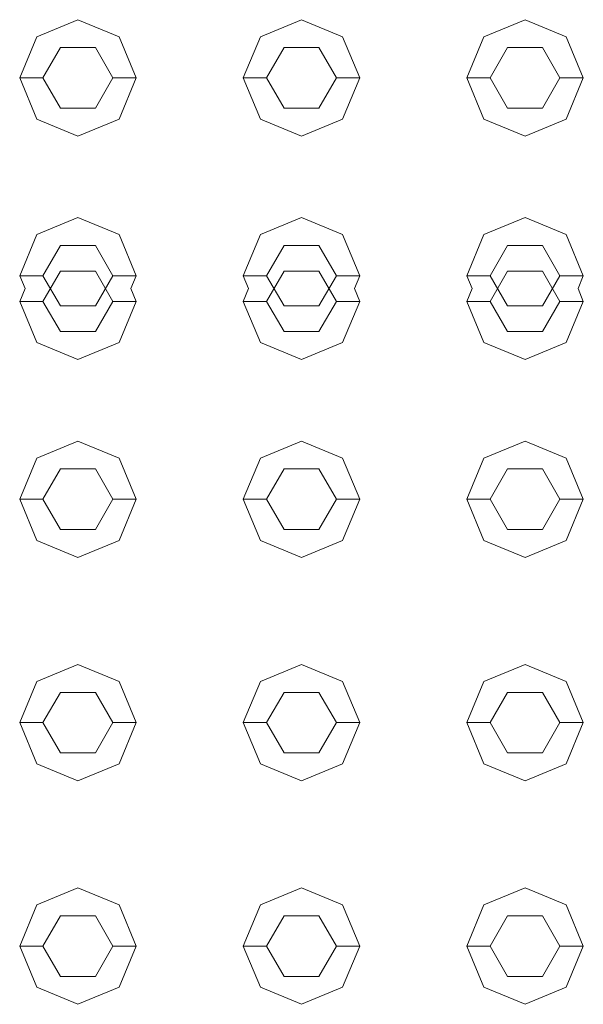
# Model space of a CAD drawing. Header units: millimetres. Extents: x 2 to 902, y -447 to 199.
# Tile 669 of 1056: x 27.153 to 27.395, y 161.438 to 161.861. Entities that reach past the tile are written whole.
import ezdxf

# ---------------------------------------------------------------- set-up
doc = ezdxf.new("R2010")
doc.units = ezdxf.units.MM
doc.header["$MEASUREMENT"] = 0
doc.layers.add('IFC-Elemento construtivo genérico-Contorno', color=253, linetype='Continuous', lineweight=5)

msp = doc.modelspace()

# ---------------------------------------------------------------- linework, layer by layer
at = {"layer": 'IFC-Elemento construtivo genérico-Contorno', "color": 7, "lineweight": 5}
for p, q in [((27.16025, 161.85411), (27.17792, 161.86143)), ((27.16025, 161.85411), (27.17792, 161.86143)), ((27.17792, 161.86143), (27.1956, 161.85411)), ((27.17792, 161.86143), (27.1956, 161.85411)), ((27.25625, 161.85411), (27.27392, 161.86143)), ((27.25625, 161.85411), (27.27392, 161.86143)), ((27.27392, 161.86143), (27.2916, 161.85411)), ((27.27392, 161.86143), (27.2916, 161.85411)), ((27.35225, 161.85411), (27.36992, 161.86143)), ((27.35225, 161.85411), (27.36992, 161.86143)), ((27.36992, 161.86143), (27.3876, 161.85411)), ((27.36992, 161.86143), (27.3876, 161.85411)), ((27.15292, 161.83643), (27.16025, 161.85411)), ((27.15292, 161.83643), (27.16025, 161.85411)), ((27.1956, 161.85411), (27.20292, 161.83643)), ((27.1956, 161.85411), (27.20292, 161.83643)), ((27.24892, 161.83643), (27.25625, 161.85411)), ((27.24892, 161.83643), (27.25625, 161.85411)), ((27.2916, 161.85411), (27.29892, 161.83643)), ((27.2916, 161.85411), (27.29892, 161.83643)), ((27.34492, 161.83643), (27.35225, 161.85411)), ((27.34492, 161.83643), (27.35225, 161.85411)), ((27.3876, 161.85411), (27.39492, 161.83643)), ((27.3876, 161.85411), (27.39492, 161.83643)), ((27.16292, 161.83643), (27.17042, 161.84942)), ((27.16292, 161.83643), (27.17042, 161.84942)), ((27.17042, 161.84942), (27.18542, 161.84942)), ((27.17042, 161.84942), (27.18542, 161.84942)), ((27.18542, 161.84942), (27.19292, 161.83643)), ((27.18542, 161.84942), (27.19292, 161.83643)), ((27.25892, 161.83643), (27.26642, 161.84942)), ((27.25892, 161.83643), (27.26642, 161.84942)), ((27.26642, 161.84942), (27.28142, 161.84942)), ((27.26642, 161.84942), (27.28142, 161.84942)), ((27.28142, 161.84942), (27.28892, 161.83643)), ((27.28142, 161.84942), (27.28892, 161.83643)), ((27.35492, 161.83643), (27.36242, 161.84942)), ((27.35492, 161.83643), (27.36242, 161.84942)), ((27.36242, 161.84942), (27.37742, 161.84942)), ((27.36242, 161.84942), (27.37742, 161.84942)), ((27.37742, 161.84942), (27.38492, 161.83643)), ((27.37742, 161.84942), (27.38492, 161.83643)), ((27.15292, 161.83643), (27.16292, 161.83643)), ((27.15292, 161.83643), (27.16025, 161.81875)), ((27.15292, 161.83643), (27.16292, 161.83643)), ((27.15292, 161.83643), (27.16025, 161.81875)), ((27.16292, 161.83643), (27.17042, 161.82344)), ((27.16292, 161.83643), (27.17042, 161.82344)), ((27.18542, 161.82344), (27.19292, 161.83643)), ((27.18542, 161.82344), (27.19292, 161.83643)), ((27.19292, 161.83643), (27.20292, 161.83643)), ((27.19292, 161.83643), (27.20292, 161.83643)), ((27.1956, 161.81875), (27.20292, 161.83643)), ((27.1956, 161.81875), (27.20292, 161.83643)), ((27.24892, 161.83643), (27.25892, 161.83643)), ((27.24892, 161.83643), (27.25625, 161.81875)), ((27.24892, 161.83643), (27.25892, 161.83643)), ((27.24892, 161.83643), (27.25625, 161.81875)), ((27.25892, 161.83643), (27.26642, 161.82344)), ((27.25892, 161.83643), (27.26642, 161.82344)), ((27.28142, 161.82344), (27.28892, 161.83643)), ((27.28142, 161.82344), (27.28892, 161.83643)), ((27.28892, 161.83643), (27.29892, 161.83643)), ((27.28892, 161.83643), (27.29892, 161.83643)), ((27.2916, 161.81875), (27.29892, 161.83643)), ((27.2916, 161.81875), (27.29892, 161.83643)), ((27.34492, 161.83643), (27.35492, 161.83643)), ((27.34492, 161.83643), (27.35225, 161.81875)), ((27.34492, 161.83643), (27.35492, 161.83643)), ((27.34492, 161.83643), (27.35225, 161.81875)), ((27.35492, 161.83643), (27.36242, 161.82344)), ((27.35492, 161.83643), (27.36242, 161.82344)), ((27.37742, 161.82344), (27.38492, 161.83643)), ((27.37742, 161.82344), (27.38492, 161.83643)), ((27.38492, 161.83643), (27.39492, 161.83643)), ((27.38492, 161.83643), (27.39492, 161.83643)), ((27.3876, 161.81875), (27.39492, 161.83643)), ((27.3876, 161.81875), (27.39492, 161.83643)), ((27.17042, 161.82344), (27.18542, 161.82344)), ((27.17042, 161.82344), (27.18542, 161.82344)), ((27.26642, 161.82344), (27.28142, 161.82344)), ((27.26642, 161.82344), (27.28142, 161.82344)), ((27.36242, 161.82344), (27.37742, 161.82344)), ((27.36242, 161.82344), (27.37742, 161.82344)), ((27.16025, 161.81875), (27.17792, 161.81143)), ((27.16025, 161.81875), (27.17792, 161.81143)), ((27.17792, 161.81143), (27.1956, 161.81875)), ((27.17792, 161.81143), (27.1956, 161.81875)), ((27.25625, 161.81875), (27.27392, 161.81143)), ((27.25625, 161.81875), (27.27392, 161.81143)), ((27.27392, 161.81143), (27.2916, 161.81875)), ((27.27392, 161.81143), (27.2916, 161.81875)), ((27.35225, 161.81875), (27.36992, 161.81143)), ((27.35225, 161.81875), (27.36992, 161.81143)), ((27.36992, 161.81143), (27.3876, 161.81875)), ((27.36992, 161.81143), (27.3876, 161.81875)), ((27.16025, 161.76911), (27.17792, 161.77643)), ((27.16025, 161.76911), (27.17792, 161.77643)), ((27.17792, 161.77643), (27.1956, 161.76911)), ((27.17792, 161.77643), (27.1956, 161.76911)), ((27.25625, 161.76911), (27.27392, 161.77643)), ((27.25625, 161.76911), (27.27392, 161.77643)), ((27.27392, 161.77643), (27.2916, 161.76911)), ((27.27392, 161.77643), (27.2916, 161.76911)), ((27.35225, 161.76911), (27.36992, 161.77643)), ((27.35225, 161.76911), (27.36992, 161.77643)), ((27.36992, 161.77643), (27.3876, 161.76911)), ((27.36992, 161.77643), (27.3876, 161.76911)), ((27.15292, 161.75143), (27.16025, 161.76911)), ((27.15292, 161.75143), (27.16025, 161.76911)), ((27.1956, 161.76911), (27.20292, 161.75143)), ((27.1956, 161.76911), (27.20292, 161.75143)), ((27.24892, 161.75143), (27.25625, 161.76911)), ((27.24892, 161.75143), (27.25625, 161.76911)), ((27.2916, 161.76911), (27.29892, 161.75143)), ((27.2916, 161.76911), (27.29892, 161.75143)), ((27.34492, 161.75143), (27.35225, 161.76911)), ((27.34492, 161.75143), (27.35225, 161.76911)), ((27.3876, 161.76911), (27.39492, 161.75143)), ((27.3876, 161.76911), (27.39492, 161.75143)), ((27.16292, 161.75143), (27.17042, 161.76442)), ((27.16292, 161.75143), (27.17042, 161.76442)), ((27.17042, 161.76442), (27.18542, 161.76442)), ((27.17042, 161.76442), (27.18542, 161.76442)), ((27.18542, 161.76442), (27.19292, 161.75143)), ((27.18542, 161.76442), (27.19292, 161.75143)), ((27.25892, 161.75143), (27.26642, 161.76442)), ((27.25892, 161.75143), (27.26642, 161.76442)), ((27.26642, 161.76442), (27.28142, 161.76442)), ((27.26642, 161.76442), (27.28142, 161.76442)), ((27.28142, 161.76442), (27.28892, 161.75143)), ((27.28142, 161.76442), (27.28892, 161.75143)), ((27.35492, 161.75143), (27.36242, 161.76442)), ((27.35492, 161.75143), (27.36242, 161.76442)), ((27.36242, 161.76442), (27.37742, 161.76442)), ((27.36242, 161.76442), (27.37742, 161.76442)), ((27.37742, 161.76442), (27.38492, 161.75143)), ((27.37742, 161.76442), (27.38492, 161.75143)), ((27.15292, 161.75143), (27.16292, 161.75143)), ((27.15292, 161.75143), (27.1552, 161.74593)), ((27.15292, 161.75143), (27.16292, 161.75143)), ((27.15292, 161.75143), (27.1552, 161.74593)), ((27.16292, 161.74043), (27.17042, 161.75342)), ((27.16292, 161.74043), (27.17042, 161.75342)), ((27.16292, 161.75143), (27.17042, 161.73844)), ((27.16292, 161.75143), (27.17042, 161.73844)), ((27.17042, 161.75342), (27.18542, 161.75342)), ((27.17042, 161.75342), (27.18542, 161.75342)), ((27.18542, 161.75342), (27.19292, 161.74043)), ((27.18542, 161.75342), (27.19292, 161.74043)), ((27.18542, 161.73844), (27.19292, 161.75143)), ((27.18542, 161.73844), (27.19292, 161.75143)), ((27.19292, 161.75143), (27.20292, 161.75143)), ((27.19292, 161.75143), (27.20292, 161.75143)), ((27.20065, 161.74593), (27.20292, 161.75143)), ((27.20065, 161.74593), (27.20292, 161.75143)), ((27.24892, 161.75143), (27.25892, 161.75143)), ((27.24892, 161.75143), (27.2512, 161.74593)), ((27.24892, 161.75143), (27.25892, 161.75143)), ((27.24892, 161.75143), (27.2512, 161.74593)), ((27.25892, 161.74043), (27.26642, 161.75342)), ((27.25892, 161.74043), (27.26642, 161.75342)), ((27.25892, 161.75143), (27.26642, 161.73844)), ((27.25892, 161.75143), (27.26642, 161.73844)), ((27.26642, 161.75342), (27.28142, 161.75342)), ((27.26642, 161.75342), (27.28142, 161.75342)), ((27.28142, 161.75342), (27.28892, 161.74043)), ((27.28142, 161.75342), (27.28892, 161.74043)), ((27.28142, 161.73844), (27.28892, 161.75143)), ((27.28142, 161.73844), (27.28892, 161.75143)), ((27.28892, 161.75143), (27.29892, 161.75143)), ((27.28892, 161.75143), (27.29892, 161.75143)), ((27.29665, 161.74593), (27.29892, 161.75143)), ((27.29665, 161.74593), (27.29892, 161.75143)), ((27.34492, 161.75143), (27.35492, 161.75143)), ((27.34492, 161.75143), (27.3472, 161.74593)), ((27.34492, 161.75143), (27.35492, 161.75143)), ((27.34492, 161.75143), (27.3472, 161.74593)), ((27.35492, 161.74043), (27.36242, 161.75342)), ((27.35492, 161.74043), (27.36242, 161.75342)), ((27.35492, 161.75143), (27.36242, 161.73844)), ((27.35492, 161.75143), (27.36242, 161.73844)), ((27.36242, 161.75342), (27.37742, 161.75342)), ((27.36242, 161.75342), (27.37742, 161.75342)), ((27.37742, 161.75342), (27.38492, 161.74043)), ((27.37742, 161.75342), (27.38492, 161.74043)), ((27.37742, 161.73844), (27.38492, 161.75143)), ((27.37742, 161.73844), (27.38492, 161.75143)), ((27.38492, 161.75143), (27.39492, 161.75143)), ((27.38492, 161.75143), (27.39492, 161.75143)), ((27.39265, 161.74593), (27.39492, 161.75143)), ((27.39265, 161.74593), (27.39492, 161.75143)), ((27.15292, 161.74043), (27.1552, 161.74593)), ((27.15292, 161.74043), (27.1552, 161.74593)), ((27.20065, 161.74593), (27.20292, 161.74043)), ((27.20065, 161.74593), (27.20292, 161.74043)), ((27.24892, 161.74043), (27.2512, 161.74593)), ((27.24892, 161.74043), (27.2512, 161.74593)), ((27.29665, 161.74593), (27.29892, 161.74043)), ((27.29665, 161.74593), (27.29892, 161.74043)), ((27.34492, 161.74043), (27.3472, 161.74593)), ((27.34492, 161.74043), (27.3472, 161.74593)), ((27.39265, 161.74593), (27.39492, 161.74043)), ((27.39265, 161.74593), (27.39492, 161.74043)), ((27.15292, 161.74043), (27.16292, 161.74043)), ((27.15292, 161.74043), (27.16025, 161.72275)), ((27.15292, 161.74043), (27.16292, 161.74043)), ((27.15292, 161.74043), (27.16025, 161.72275)), ((27.16292, 161.74043), (27.17042, 161.72744)), ((27.16292, 161.74043), (27.17042, 161.72744)), ((27.17042, 161.73844), (27.18542, 161.73844)), ((27.17042, 161.73844), (27.18542, 161.73844)), ((27.18542, 161.72744), (27.19292, 161.74043)), ((27.18542, 161.72744), (27.19292, 161.74043)), ((27.19292, 161.74043), (27.20292, 161.74043)), ((27.19292, 161.74043), (27.20292, 161.74043)), ((27.1956, 161.72275), (27.20292, 161.74043)), ((27.1956, 161.72275), (27.20292, 161.74043)), ((27.24892, 161.74043), (27.25892, 161.74043)), ((27.24892, 161.74043), (27.25625, 161.72275)), ((27.24892, 161.74043), (27.25892, 161.74043)), ((27.24892, 161.74043), (27.25625, 161.72275)), ((27.25892, 161.74043), (27.26642, 161.72744)), ((27.25892, 161.74043), (27.26642, 161.72744)), ((27.26642, 161.73844), (27.28142, 161.73844)), ((27.26642, 161.73844), (27.28142, 161.73844)), ((27.28142, 161.72744), (27.28892, 161.74043)), ((27.28142, 161.72744), (27.28892, 161.74043)), ((27.28892, 161.74043), (27.29892, 161.74043)), ((27.28892, 161.74043), (27.29892, 161.74043)), ((27.2916, 161.72275), (27.29892, 161.74043)), ((27.2916, 161.72275), (27.29892, 161.74043)), ((27.34492, 161.74043), (27.35492, 161.74043)), ((27.34492, 161.74043), (27.35225, 161.72275)), ((27.34492, 161.74043), (27.35492, 161.74043)), ((27.34492, 161.74043), (27.35225, 161.72275)), ((27.35492, 161.74043), (27.36242, 161.72744)), ((27.35492, 161.74043), (27.36242, 161.72744)), ((27.36242, 161.73844), (27.37742, 161.73844)), ((27.36242, 161.73844), (27.37742, 161.73844)), ((27.37742, 161.72744), (27.38492, 161.74043)), ((27.37742, 161.72744), (27.38492, 161.74043)), ((27.38492, 161.74043), (27.39492, 161.74043)), ((27.38492, 161.74043), (27.39492, 161.74043)), ((27.3876, 161.72275), (27.39492, 161.74043)), ((27.3876, 161.72275), (27.39492, 161.74043)), ((27.17042, 161.72744), (27.18542, 161.72744)), ((27.17042, 161.72744), (27.18542, 161.72744)), ((27.26642, 161.72744), (27.28142, 161.72744)), ((27.26642, 161.72744), (27.28142, 161.72744)), ((27.36242, 161.72744), (27.37742, 161.72744)), ((27.36242, 161.72744), (27.37742, 161.72744)), ((27.16025, 161.72275), (27.17792, 161.71543)), ((27.16025, 161.72275), (27.17792, 161.71543)), ((27.17792, 161.71543), (27.1956, 161.72275)), ((27.17792, 161.71543), (27.1956, 161.72275)), ((27.25625, 161.72275), (27.27392, 161.71543)), ((27.25625, 161.72275), (27.27392, 161.71543)), ((27.27392, 161.71543), (27.2916, 161.72275)), ((27.27392, 161.71543), (27.2916, 161.72275)), ((27.35225, 161.72275), (27.36992, 161.71543)), ((27.35225, 161.72275), (27.36992, 161.71543)), ((27.36992, 161.71543), (27.3876, 161.72275)), ((27.36992, 161.71543), (27.3876, 161.72275)), ((27.16025, 161.67311), (27.17792, 161.68043)), ((27.16025, 161.67311), (27.17792, 161.68043)), ((27.17792, 161.68043), (27.1956, 161.67311)), ((27.17792, 161.68043), (27.1956, 161.67311)), ((27.25625, 161.67311), (27.27392, 161.68043)), ((27.25625, 161.67311), (27.27392, 161.68043)), ((27.27392, 161.68043), (27.2916, 161.67311)), ((27.27392, 161.68043), (27.2916, 161.67311)), ((27.35225, 161.67311), (27.36992, 161.68043)), ((27.35225, 161.67311), (27.36992, 161.68043)), ((27.36992, 161.68043), (27.3876, 161.67311)), ((27.36992, 161.68043), (27.3876, 161.67311)), ((27.15292, 161.65543), (27.16025, 161.67311)), ((27.15292, 161.65543), (27.16025, 161.67311)), ((27.1956, 161.67311), (27.20292, 161.65543)), ((27.1956, 161.67311), (27.20292, 161.65543)), ((27.24892, 161.65543), (27.25625, 161.67311)), ((27.24892, 161.65543), (27.25625, 161.67311)), ((27.2916, 161.67311), (27.29892, 161.65543)), ((27.2916, 161.67311), (27.29892, 161.65543)), ((27.34492, 161.65543), (27.35225, 161.67311)), ((27.34492, 161.65543), (27.35225, 161.67311)), ((27.3876, 161.67311), (27.39492, 161.65543)), ((27.3876, 161.67311), (27.39492, 161.65543)), ((27.16292, 161.65543), (27.17042, 161.66842)), ((27.16292, 161.65543), (27.17042, 161.66842)), ((27.17042, 161.66842), (27.18542, 161.66842)), ((27.17042, 161.66842), (27.18542, 161.66842)), ((27.18542, 161.66842), (27.19292, 161.65543)), ((27.18542, 161.66842), (27.19292, 161.65543)), ((27.25892, 161.65543), (27.26642, 161.66842)), ((27.25892, 161.65543), (27.26642, 161.66842)), ((27.26642, 161.66842), (27.28142, 161.66842)), ((27.26642, 161.66842), (27.28142, 161.66842)), ((27.28142, 161.66842), (27.28892, 161.65543)), ((27.28142, 161.66842), (27.28892, 161.65543)), ((27.35492, 161.65543), (27.36242, 161.66842)), ((27.35492, 161.65543), (27.36242, 161.66842)), ((27.36242, 161.66842), (27.37742, 161.66842)), ((27.36242, 161.66842), (27.37742, 161.66842)), ((27.37742, 161.66842), (27.38492, 161.65543)), ((27.37742, 161.66842), (27.38492, 161.65543)), ((27.15292, 161.65543), (27.16292, 161.65543)), ((27.15292, 161.65543), (27.16025, 161.63775)), ((27.15292, 161.65543), (27.16292, 161.65543)), ((27.15292, 161.65543), (27.16025, 161.63775)), ((27.16292, 161.65543), (27.17042, 161.64244)), ((27.16292, 161.65543), (27.17042, 161.64244)), ((27.18542, 161.64244), (27.19292, 161.65543)), ((27.18542, 161.64244), (27.19292, 161.65543)), ((27.19292, 161.65543), (27.20292, 161.65543)), ((27.19292, 161.65543), (27.20292, 161.65543)), ((27.1956, 161.63775), (27.20292, 161.65543)), ((27.1956, 161.63775), (27.20292, 161.65543)), ((27.24892, 161.65543), (27.25892, 161.65543)), ((27.24892, 161.65543), (27.25625, 161.63775)), ((27.24892, 161.65543), (27.25892, 161.65543)), ((27.24892, 161.65543), (27.25625, 161.63775)), ((27.25892, 161.65543), (27.26642, 161.64244)), ((27.25892, 161.65543), (27.26642, 161.64244)), ((27.28142, 161.64244), (27.28892, 161.65543)), ((27.28142, 161.64244), (27.28892, 161.65543)), ((27.28892, 161.65543), (27.29892, 161.65543)), ((27.28892, 161.65543), (27.29892, 161.65543)), ((27.2916, 161.63775), (27.29892, 161.65543)), ((27.2916, 161.63775), (27.29892, 161.65543)), ((27.34492, 161.65543), (27.35492, 161.65543)), ((27.34492, 161.65543), (27.35225, 161.63775)), ((27.34492, 161.65543), (27.35492, 161.65543)), ((27.34492, 161.65543), (27.35225, 161.63775)), ((27.35492, 161.65543), (27.36242, 161.64244)), ((27.35492, 161.65543), (27.36242, 161.64244)), ((27.37742, 161.64244), (27.38492, 161.65543)), ((27.37742, 161.64244), (27.38492, 161.65543)), ((27.38492, 161.65543), (27.39492, 161.65543)), ((27.38492, 161.65543), (27.39492, 161.65543)), ((27.3876, 161.63775), (27.39492, 161.65543)), ((27.3876, 161.63775), (27.39492, 161.65543)), ((27.17042, 161.64244), (27.18542, 161.64244)), ((27.17042, 161.64244), (27.18542, 161.64244)), ((27.26642, 161.64244), (27.28142, 161.64244)), ((27.26642, 161.64244), (27.28142, 161.64244)), ((27.36242, 161.64244), (27.37742, 161.64244)), ((27.36242, 161.64244), (27.37742, 161.64244)), ((27.16025, 161.63775), (27.17792, 161.63043)), ((27.16025, 161.63775), (27.17792, 161.63043)), ((27.17792, 161.63043), (27.1956, 161.63775)), ((27.17792, 161.63043), (27.1956, 161.63775)), ((27.25625, 161.63775), (27.27392, 161.63043)), ((27.25625, 161.63775), (27.27392, 161.63043)), ((27.27392, 161.63043), (27.2916, 161.63775)), ((27.27392, 161.63043), (27.2916, 161.63775)), ((27.35225, 161.63775), (27.36992, 161.63043)), ((27.35225, 161.63775), (27.36992, 161.63043)), ((27.36992, 161.63043), (27.3876, 161.63775)), ((27.36992, 161.63043), (27.3876, 161.63775)), ((27.16025, 161.5771), (27.17792, 161.58443)), ((27.16025, 161.5771), (27.17792, 161.58443)), ((27.17792, 161.58443), (27.1956, 161.5771)), ((27.17792, 161.58443), (27.1956, 161.5771)), ((27.25625, 161.5771), (27.27392, 161.58443)), ((27.25625, 161.5771), (27.27392, 161.58443)), ((27.27392, 161.58443), (27.2916, 161.5771)), ((27.27392, 161.58443), (27.2916, 161.5771)), ((27.35225, 161.5771), (27.36992, 161.58443)), ((27.35225, 161.5771), (27.36992, 161.58443)), ((27.36992, 161.58443), (27.3876, 161.5771)), ((27.36992, 161.58443), (27.3876, 161.5771)), ((27.15292, 161.55943), (27.16025, 161.5771)), ((27.15292, 161.55943), (27.16025, 161.5771)), ((27.1956, 161.5771), (27.20292, 161.55943)), ((27.1956, 161.5771), (27.20292, 161.55943)), ((27.24892, 161.55943), (27.25625, 161.5771)), ((27.24892, 161.55943), (27.25625, 161.5771)), ((27.2916, 161.5771), (27.29892, 161.55943)), ((27.2916, 161.5771), (27.29892, 161.55943)), ((27.34492, 161.55943), (27.35225, 161.5771)), ((27.34492, 161.55943), (27.35225, 161.5771)), ((27.3876, 161.5771), (27.39492, 161.55943)), ((27.3876, 161.5771), (27.39492, 161.55943)), ((27.16292, 161.55943), (27.17042, 161.57242)), ((27.16292, 161.55943), (27.17042, 161.57242)), ((27.17042, 161.57242), (27.18542, 161.57242)), ((27.17042, 161.57242), (27.18542, 161.57242)), ((27.18542, 161.57242), (27.19292, 161.55943)), ((27.18542, 161.57242), (27.19292, 161.55943)), ((27.25892, 161.55943), (27.26642, 161.57242)), ((27.25892, 161.55943), (27.26642, 161.57242)), ((27.26642, 161.57242), (27.28142, 161.57242)), ((27.26642, 161.57242), (27.28142, 161.57242)), ((27.28142, 161.57242), (27.28892, 161.55943)), ((27.28142, 161.57242), (27.28892, 161.55943)), ((27.35492, 161.55943), (27.36242, 161.57242)), ((27.35492, 161.55943), (27.36242, 161.57242)), ((27.36242, 161.57242), (27.37742, 161.57242)), ((27.36242, 161.57242), (27.37742, 161.57242)), ((27.37742, 161.57242), (27.38492, 161.55943)), ((27.37742, 161.57242), (27.38492, 161.55943)), ((27.15292, 161.55943), (27.16292, 161.55943)), ((27.15292, 161.55943), (27.16025, 161.54175)), ((27.15292, 161.55943), (27.16292, 161.55943)), ((27.15292, 161.55943), (27.16025, 161.54175)), ((27.16292, 161.55943), (27.17042, 161.54644)), ((27.16292, 161.55943), (27.17042, 161.54644)), ((27.18542, 161.54644), (27.19292, 161.55943)), ((27.18542, 161.54644), (27.19292, 161.55943)), ((27.19292, 161.55943), (27.20292, 161.55943)), ((27.19292, 161.55943), (27.20292, 161.55943)), ((27.1956, 161.54175), (27.20292, 161.55943)), ((27.1956, 161.54175), (27.20292, 161.55943)), ((27.24892, 161.55943), (27.25892, 161.55943)), ((27.24892, 161.55943), (27.25625, 161.54175)), ((27.24892, 161.55943), (27.25892, 161.55943)), ((27.24892, 161.55943), (27.25625, 161.54175)), ((27.25892, 161.55943), (27.26642, 161.54644)), ((27.25892, 161.55943), (27.26642, 161.54644)), ((27.28142, 161.54644), (27.28892, 161.55943)), ((27.28142, 161.54644), (27.28892, 161.55943)), ((27.28892, 161.55943), (27.29892, 161.55943)), ((27.28892, 161.55943), (27.29892, 161.55943)), ((27.2916, 161.54175), (27.29892, 161.55943)), ((27.2916, 161.54175), (27.29892, 161.55943)), ((27.34492, 161.55943), (27.35492, 161.55943)), ((27.34492, 161.55943), (27.35225, 161.54175)), ((27.34492, 161.55943), (27.35492, 161.55943)), ((27.34492, 161.55943), (27.35225, 161.54175)), ((27.35492, 161.55943), (27.36242, 161.54644)), ((27.35492, 161.55943), (27.36242, 161.54644)), ((27.37742, 161.54644), (27.38492, 161.55943)), ((27.37742, 161.54644), (27.38492, 161.55943)), ((27.38492, 161.55943), (27.39492, 161.55943)), ((27.38492, 161.55943), (27.39492, 161.55943)), ((27.3876, 161.54175), (27.39492, 161.55943)), ((27.3876, 161.54175), (27.39492, 161.55943)), ((27.17042, 161.54644), (27.18542, 161.54644)), ((27.17042, 161.54644), (27.18542, 161.54644)), ((27.26642, 161.54644), (27.28142, 161.54644)), ((27.26642, 161.54644), (27.28142, 161.54644)), ((27.36242, 161.54644), (27.37742, 161.54644)), ((27.36242, 161.54644), (27.37742, 161.54644)), ((27.16025, 161.54175), (27.17792, 161.53443)), ((27.16025, 161.54175), (27.17792, 161.53443)), ((27.17792, 161.53443), (27.1956, 161.54175)), ((27.17792, 161.53443), (27.1956, 161.54175)), ((27.25625, 161.54175), (27.27392, 161.53443)), ((27.25625, 161.54175), (27.27392, 161.53443)), ((27.27392, 161.53443), (27.2916, 161.54175)), ((27.27392, 161.53443), (27.2916, 161.54175)), ((27.35225, 161.54175), (27.36992, 161.53443)), ((27.35225, 161.54175), (27.36992, 161.53443)), ((27.36992, 161.53443), (27.3876, 161.54175)), ((27.36992, 161.53443), (27.3876, 161.54175)), ((27.16025, 161.48111), (27.17792, 161.48843)), ((27.16025, 161.48111), (27.17792, 161.48843)), ((27.17792, 161.48843), (27.1956, 161.48111)), ((27.17792, 161.48843), (27.1956, 161.48111)), ((27.25625, 161.48111), (27.27392, 161.48843)), ((27.25625, 161.48111), (27.27392, 161.48843)), ((27.27392, 161.48843), (27.2916, 161.48111)), ((27.27392, 161.48843), (27.2916, 161.48111)), ((27.35225, 161.48111), (27.36992, 161.48843)), ((27.35225, 161.48111), (27.36992, 161.48843)), ((27.36992, 161.48843), (27.3876, 161.48111)), ((27.36992, 161.48843), (27.3876, 161.48111)), ((27.15292, 161.46343), (27.16025, 161.48111)), ((27.15292, 161.46343), (27.16025, 161.48111)), ((27.1956, 161.48111), (27.20292, 161.46343)), ((27.1956, 161.48111), (27.20292, 161.46343)), ((27.24892, 161.46343), (27.25625, 161.48111)), ((27.24892, 161.46343), (27.25625, 161.48111)), ((27.2916, 161.48111), (27.29892, 161.46343)), ((27.2916, 161.48111), (27.29892, 161.46343)), ((27.34492, 161.46343), (27.35225, 161.48111)), ((27.34492, 161.46343), (27.35225, 161.48111)), ((27.3876, 161.48111), (27.39492, 161.46343)), ((27.3876, 161.48111), (27.39492, 161.46343)), ((27.16292, 161.46343), (27.17042, 161.47642)), ((27.16292, 161.46343), (27.17042, 161.47642)), ((27.17042, 161.47642), (27.18542, 161.47642)), ((27.17042, 161.47642), (27.18542, 161.47642)), ((27.18542, 161.47642), (27.19292, 161.46343)), ((27.18542, 161.47642), (27.19292, 161.46343)), ((27.25892, 161.46343), (27.26642, 161.47642)), ((27.25892, 161.46343), (27.26642, 161.47642)), ((27.26642, 161.47642), (27.28142, 161.47642)), ((27.26642, 161.47642), (27.28142, 161.47642)), ((27.28142, 161.47642), (27.28892, 161.46343)), ((27.28142, 161.47642), (27.28892, 161.46343)), ((27.35492, 161.46343), (27.36242, 161.47642)), ((27.35492, 161.46343), (27.36242, 161.47642)), ((27.36242, 161.47642), (27.37742, 161.47642)), ((27.36242, 161.47642), (27.37742, 161.47642)), ((27.37742, 161.47642), (27.38492, 161.46343)), ((27.37742, 161.47642), (27.38492, 161.46343)), ((27.15292, 161.46343), (27.16292, 161.46343)), ((27.15292, 161.46343), (27.16025, 161.44576)), ((27.15292, 161.46343), (27.16292, 161.46343)), ((27.15292, 161.46343), (27.16025, 161.44576)), ((27.16292, 161.46343), (27.17042, 161.45044)), ((27.16292, 161.46343), (27.17042, 161.45044)), ((27.18542, 161.45044), (27.19292, 161.46343)), ((27.18542, 161.45044), (27.19292, 161.46343)), ((27.19292, 161.46343), (27.20292, 161.46343)), ((27.19292, 161.46343), (27.20292, 161.46343)), ((27.1956, 161.44576), (27.20292, 161.46343)), ((27.1956, 161.44576), (27.20292, 161.46343)), ((27.24892, 161.46343), (27.25892, 161.46343)), ((27.24892, 161.46343), (27.25625, 161.44576)), ((27.24892, 161.46343), (27.25892, 161.46343)), ((27.24892, 161.46343), (27.25625, 161.44576)), ((27.25892, 161.46343), (27.26642, 161.45044)), ((27.25892, 161.46343), (27.26642, 161.45044)), ((27.28142, 161.45044), (27.28892, 161.46343)), ((27.28142, 161.45044), (27.28892, 161.46343)), ((27.28892, 161.46343), (27.29892, 161.46343)), ((27.28892, 161.46343), (27.29892, 161.46343)), ((27.2916, 161.44576), (27.29892, 161.46343)), ((27.2916, 161.44576), (27.29892, 161.46343)), ((27.34492, 161.46343), (27.35492, 161.46343)), ((27.34492, 161.46343), (27.35225, 161.44576)), ((27.34492, 161.46343), (27.35492, 161.46343)), ((27.34492, 161.46343), (27.35225, 161.44576)), ((27.35492, 161.46343), (27.36242, 161.45044)), ((27.35492, 161.46343), (27.36242, 161.45044)), ((27.37742, 161.45044), (27.38492, 161.46343)), ((27.37742, 161.45044), (27.38492, 161.46343)), ((27.38492, 161.46343), (27.39492, 161.46343)), ((27.38492, 161.46343), (27.39492, 161.46343)), ((27.3876, 161.44576), (27.39492, 161.46343)), ((27.3876, 161.44576), (27.39492, 161.46343)), ((27.17042, 161.45044), (27.18542, 161.45044)), ((27.17042, 161.45044), (27.18542, 161.45044)), ((27.26642, 161.45044), (27.28142, 161.45044)), ((27.26642, 161.45044), (27.28142, 161.45044)), ((27.36242, 161.45044), (27.37742, 161.45044)), ((27.36242, 161.45044), (27.37742, 161.45044)), ((27.16025, 161.44576), (27.17792, 161.43843)), ((27.16025, 161.44576), (27.17792, 161.43843)), ((27.17792, 161.43843), (27.1956, 161.44576)), ((27.17792, 161.43843), (27.1956, 161.44576)), ((27.25625, 161.44576), (27.27392, 161.43843)), ((27.25625, 161.44576), (27.27392, 161.43843)), ((27.27392, 161.43843), (27.2916, 161.44576)), ((27.27392, 161.43843), (27.2916, 161.44576)), ((27.35225, 161.44576), (27.36992, 161.43843)), ((27.35225, 161.44576), (27.36992, 161.43843)), ((27.36992, 161.43843), (27.3876, 161.44576)), ((27.36992, 161.43843), (27.3876, 161.44576))]:
    msp.add_line(p, q, dxfattribs=at)

doc.saveas('drawing.dxf')
